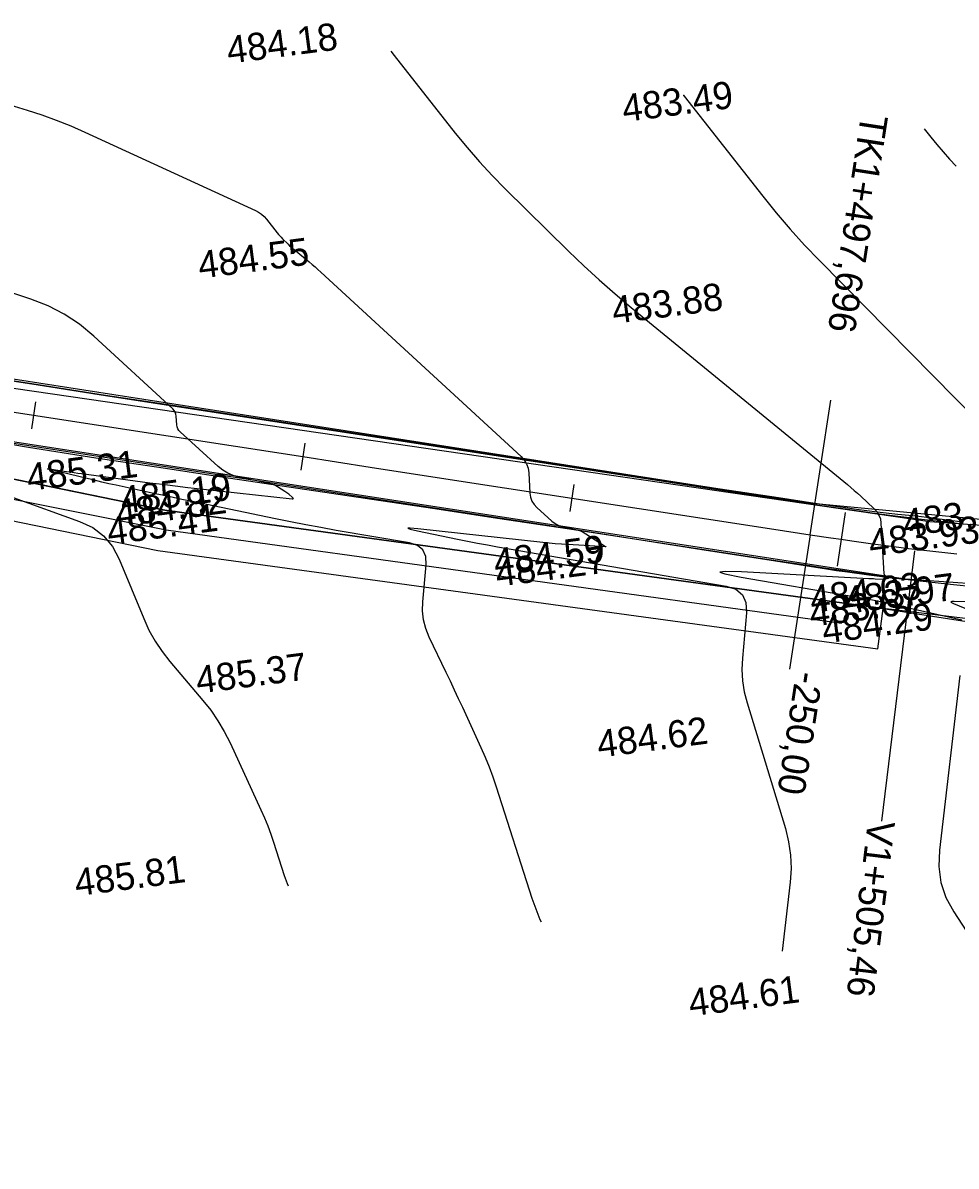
# Model space of a CAD drawing. Extents: x -636600 to -628587, y -1090963 to -1085869.
# Drawn here: x -629042.1 to -628973.5, y -1087862.6 to -1087778.6 of the extents above; entities that cross this region are included whole.
import ezdxf

# ---------------------------------------------------------------- set-up
doc = ezdxf.new("R2010")
doc.units = 0
for name, color, linetype in [('01_PARCELY_NÁVRH_PC', 7, 'Continuous'), ('06_ÚSES_IP_NAVRH', 7, 'Continuous'), ('40', 7, 'Continuous'), ('42', 7, 'Continuous'), ('Ex_Major Contours', 7, 'Continuous'), ('Ex_Minor Contours', 7, 'Continuous'), ('HEKTOMETRY100', 7, 'Continuous'), ('HEKTOMETRY20', 7, 'Continuous'), ('HL_BODY', 7, 'Continuous'), ('koty_vše', 7, 'Continuous'), ('POLOMERY', 7, 'Continuous'), ('situace_osa', 7, 'Continuous'), ('situace_těleso', 7, 'Continuous'), ('situace_vozovka', 7, 'Continuous'), ('VRCHOLY', 7, 'Continuous')]:
    doc.layers.add(name, color=color, linetype=linetype)

msp = doc.modelspace()

# ---------------------------------------------------------------- linework, layer by layer
at = {"layer": '01_PARCELY_NÁVRH_PC'}
for points in [[(-629160.475, -1087786.452), (-628984.091, -1087813.906), (-628903.963, -1087821.529), (-628890.619, -1087823.83), (-628860.546, -1087836.201), (-628843.755, -1087841.185), (-628831.226, -1087843.672), (-628797.824, -1087846.702), (-628797.792, -1087850.741), (-628796.914, -1087851.757), (-628796.97, -1087855.126), (-628822.641, -1087853.518), (-628834.585, -1087850.911), (-628876.238, -1087839.883), (-628907.604, -1087834.47), (-628941.363, -1087826.23), (-628978.884, -1087821.644), (-629031.639, -1087814.425), (-629051.569, -1087810.342)], [(-629400.064, -1087812.207), (-629199.916, -1087792.505), (-629184.475, -1087792.144), (-629172.969, -1087792.871), (-629126.594, -1087801.453), (-629089.535, -1087806.972), (-629052.12, -1087813.292), (-629032.144, -1087817.384), (-628979.269, -1087824.62), (-628978.884, -1087821.644), (-629031.639, -1087814.425), (-629051.569, -1087810.342), (-629089.064, -1087804.009), (-629126.1, -1087798.493), (-629172.6, -1087789.888), (-629184.416, -1087789.142), (-629200.098, -1087789.509), (-629400.442, -1087809.23)]]:
    msp.add_lwpolyline(points, dxfattribs=at)
at = {"layer": '06_ÚSES_IP_NAVRH'}
msp.add_lwpolyline([(-629559.3, -1087912.869), (-629514.669, -1087903.128), (-629507.964, -1087898.345), (-629477.851, -1087853.713), (-629461.651, -1087836.044), (-629444.905, -1087824.145), (-629428.55, -1087816.825), (-629404.154, -1087811.188), (-629199.753, -1087790.953), (-629172.329, -1087791.101), (-629126.907, -1087799.683), (-629054.012, -1087811.361), (-629031.545, -1087815.861), (-628981.945, -1087822.736)], dxfattribs=at)
at = {"layer": '40'}
for p, q in [((-629051.519, -1087804.195), (-628975.465, -1087815.262)), ((-629051.234, -1087808.101), (-628977.27, -1087819.469)), ((-628975.465, -1087815.262), (-628955.852, -1087816.592)), ((-628977.27, -1087819.469), (-628953.565, -1087821.166))]:
    msp.add_line(p, q, dxfattribs=at)
at = {"layer": '42'}
for p, q in [((-629051.569, -1087810.342), (-629031.639, -1087814.425)), ((-629031.639, -1087814.425), (-628978.884, -1087821.644)), ((-628978.884, -1087821.644), (-628948.409, -1087826.407))]:
    msp.add_line(p, q, dxfattribs=at)
at = {"layer": 'Ex_Major Contours'}
msp.add_lwpolyline([(-629003.988, -1087844.694), (-629004.082, -1087844.511), (-629004.675, -1087842.949), (-629007.279, -1087834.777), (-629007.527, -1087834.04), (-629007.797, -1087833.311), (-629008.089, -1087832.591), (-629008.405, -1087831.879), (-629009.768, -1087828.925), (-629010.066, -1087828.282), (-629010.367, -1087827.639), (-629010.67, -1087826.998), (-629010.975, -1087826.358), (-629012.223, -1087823.753), (-629012.475, -1087823.128), (-629012.636, -1087822.487), (-629012.709, -1087821.829), (-629012.693, -1087821.156), (-629012.449, -1087818.431), (-629012.48, -1087817.82), (-629012.694, -1087817.35), (-629013.093, -1087817.022), (-629013.675, -1087816.835), (-629019.053, -1087815.908), (-629020.173, -1087815.71), (-629021.292, -1087815.502), (-629022.408, -1087815.285), (-629023.523, -1087815.059), (-629029.725, -1087813.771), (-629030.381, -1087813.635), (-629031.037, -1087813.496), (-629031.692, -1087813.356), (-629032.347, -1087813.215), (-629035.205, -1087812.597), (-629035.741, -1087812.479), (-629036.276, -1087812.358), (-629036.811, -1087812.233), (-629037.344, -1087812.105), (-629039.994, -1087811.459), (-629040.199, -1087811.406), (-629040.266, -1087811.38), (-629040.194, -1087811.381), (-629039.984, -1087811.409), (-629038.867, -1087811.576), (-629038.588, -1087811.618), (-629038.308, -1087811.658), (-629038.029, -1087811.697), (-629037.749, -1087811.735), (-629032.733, -1087812.406), (-629031.803, -1087812.527), (-629030.873, -1087812.643), (-629029.942, -1087812.754), (-629029.01, -1087812.859), (-629022.299, -1087813.594), (-629022.23, -1087813.596), (-629022.199, -1087813.58), (-629022.208, -1087813.547), (-629022.257, -1087813.497), (-629022.53, -1087813.262), (-629022.6, -1087813.205), (-629022.671, -1087813.15), (-629022.744, -1087813.098), (-629022.819, -1087813.048), (-629023.362, -1087812.7), (-629023.48, -1087812.632), (-629023.603, -1087812.575), (-629023.731, -1087812.529), (-629023.863, -1087812.495), (-629026.196, -1087812), (-629026.616, -1087811.882), (-629027.01, -1087811.713), (-629027.378, -1087811.492), (-629027.719, -1087811.22), (-629030.516, -1087808.68), (-629030.619, -1087808.567), (-629030.696, -1087808.442), (-629030.746, -1087808.303), (-629030.768, -1087808.152), (-629030.805, -1087807.522), (-629030.828, -1087807.37), (-629030.877, -1087807.232), (-629030.953, -1087807.106), (-629031.056, -1087806.992), (-629036.864, -1087801.639), (-629037.908, -1087800.773), (-629039.024, -1087800.031), (-629040.213, -1087799.412), (-629041.475, -1087798.916), (-629047.396, -1087796.939)], dxfattribs=at)
at = {"layer": 'Ex_Minor Contours'}
for points in [[(-629015.05, -1087780.712), (-629014.8, -1087781.038), (-629010.314, -1087786.721), (-629009.443, -1087787.79), (-629008.54, -1087788.829), (-629007.604, -1087789.84), (-629006.637, -1087790.822), (-629001.987, -1087795.398), (-629000.873, -1087796.47), (-628999.735, -1087797.516), (-628998.574, -1087798.536), (-628997.389, -1087799.53), (-628981.514, -1087812.55), (-628981.263, -1087812.759), (-628981.015, -1087812.971), (-628980.77, -1087813.187), (-628980.528, -1087813.407), (-628979.567, -1087814.292), (-628979.355, -1087814.527), (-628979.198, -1087814.788), (-628979.096, -1087815.074), (-628979.049, -1087815.387), (-628978.83, -1087819.112), (-628978.827, -1087819.13), (-628978.821, -1087819.146), (-628978.812, -1087819.16), (-628978.801, -1087819.173), (-628978.739, -1087819.229), (-628978.729, -1087819.237), (-628978.719, -1087819.243), (-628978.707, -1087819.248), (-628978.695, -1087819.251), (-628978.644, -1087819.262), (-628978.632, -1087819.265), (-628978.62, -1087819.27), (-628978.608, -1087819.275), (-628978.597, -1087819.281), (-628978.536, -1087819.321), (-628978.526, -1087819.328), (-628978.518, -1087819.337), (-628978.512, -1087819.347), (-628978.507, -1087819.358), (-628978.492, -1087819.406), (-628978.491, -1087819.417), (-628978.493, -1087819.426), (-628978.499, -1087819.432), (-628978.509, -1087819.437), (-628978.695, -1087819.491), (-628978.73, -1087819.499), (-628978.766, -1087819.505), (-628978.802, -1087819.508), (-628978.838, -1087819.508), (-628979.471, -1087819.484), (-628979.588, -1087819.48), (-628979.706, -1087819.475), (-628979.823, -1087819.469), (-628979.941, -1087819.463), (-628989.286, -1087818.965), (-628990.486, -1087818.924), (-628990.893, -1087818.973), (-628990.507, -1087819.11), (-628989.328, -1087819.337), (-628981.058, -1087820.763), (-628980.179, -1087820.921), (-628979.303, -1087821.09), (-628978.429, -1087821.272), (-628977.558, -1087821.466), (-628973.121, -1087822.487)], [(-629046.869, -1087783.478), (-629041.76, -1087785.038), (-629040.677, -1087785.389), (-629039.609, -1087785.775), (-629038.554, -1087786.197), (-629037.512, -1087786.654), (-629024.98, -1087792.415), (-629024.751, -1087792.537), (-629024.541, -1087792.682), (-629024.35, -1087792.852), (-629024.178, -1087793.046), (-629023.383, -1087794.053), (-629023.291, -1087794.166), (-629023.195, -1087794.276), (-629023.096, -1087794.383), (-629022.994, -1087794.487), (-629022.579, -1087794.895), (-629022.474, -1087794.996), (-629022.367, -1087795.095), (-629022.257, -1087795.191), (-629022.146, -1087795.285), (-629021.045, -1087796.188), (-629020.825, -1087796.371), (-629020.608, -1087796.557), (-629020.394, -1087796.746), (-629020.182, -1087796.938), (-629005.478, -1087810.489), (-629005.247, -1087810.744), (-629005.076, -1087811.028), (-629004.965, -1087811.34), (-629004.914, -1087811.68), (-629004.826, -1087813.168), (-629004.78, -1087813.475), (-629004.679, -1087813.756), (-629004.524, -1087814.01), (-629004.314, -1087814.239), (-629003.229, -1087815.224), (-629003.054, -1087815.364), (-629002.864, -1087815.478), (-629002.662, -1087815.565), (-629002.445, -1087815.626), (-629001.553, -1087815.815), (-629001.333, -1087815.872), (-629001.122, -1087815.947), (-629000.918, -1087816.042), (-629000.722, -1087816.156), (-628999.273, -1087817.083), (-628999.27, -1087817.085), (-628999.267, -1087817.088), (-628999.265, -1087817.091), (-628999.264, -1087817.095), (-628999.259, -1087817.11), (-628999.258, -1087817.114), (-628999.259, -1087817.116), (-628999.261, -1087817.117), (-628999.264, -1087817.118), (-629002.039, -1087816.959), (-629002.503, -1087816.929), (-629002.966, -1087816.893), (-629003.428, -1087816.852), (-629003.89, -1087816.805), (-629013.056, -1087815.804), (-629013.615, -1087815.752), (-629013.805, -1087815.758), (-629013.626, -1087815.823), (-629013.078, -1087815.946), (-629010.147, -1087816.554), (-629009.413, -1087816.703), (-629008.679, -1087816.846), (-629007.943, -1087816.983), (-629007.206, -1087817.113), (-628990.428, -1087820.006), (-628989.715, -1087820.235), (-628989.226, -1087820.637), (-628988.963, -1087821.213), (-628988.925, -1087821.962), (-628989.224, -1087825.304), (-628989.259, -1087826.135), (-628989.214, -1087826.958), (-628989.089, -1087827.773), (-628988.885, -1087828.58), (-628986.073, -1087837.81), (-628985.83, -1087838.782), (-628985.689, -1087839.762), (-628985.652, -1087840.752), (-628985.718, -1087841.752), (-628986.31, -1087846.821)], [(-628993.564, -1087783.939), (-628993.553, -1087783.952), (-628993.507, -1087784.008), (-628987.734, -1087791.353), (-628986.741, -1087792.582), (-628985.714, -1087793.781), (-628984.654, -1087794.951), (-628983.561, -1087796.092), (-628971.903, -1087807.919)], [(-628975.871, -1087786.415), (-628975.399, -1087787.014), (-628974.952, -1087787.567), (-628974.49, -1087788.106), (-628974.014, -1087788.633), (-628973.522, -1087789.146)], [(-629047.667, -1087811.744), (-629037.897, -1087815.253), (-629036.94, -1087815.705), (-629036.137, -1087816.317), (-629035.488, -1087817.091), (-629034.992, -1087818.026), (-629033.193, -1087822.388), (-629032.806, -1087823.234), (-629032.356, -1087824.041), (-629031.844, -1087824.811), (-629031.269, -1087825.543), (-629028.848, -1087828.395), (-629028.269, -1087829.126), (-629027.744, -1087829.89), (-629027.272, -1087830.688), (-629026.853, -1087831.52), (-629024.584, -1087836.436), (-629024.325, -1087837.022), (-629024.084, -1087837.615), (-629023.861, -1087838.215), (-629023.657, -1087838.822), (-629022.879, -1087841.266), (-629022.654, -1087841.859), (-629022.576, -1087842.011)], [(-628972.731, -1087821.158), (-628973.678, -1087821.132), (-628973.849, -1087821.137), (-628973.911, -1087821.165), (-628973.866, -1087821.216), (-628973.712, -1087821.291), (-628972.882, -1087821.634)], [(-628973.264, -1087826.574), (-628974.763, -1087839.41), (-628974.804, -1087840.612), (-628974.642, -1087841.766), (-628974.275, -1087842.872), (-628973.706, -1087843.93), (-628970.985, -1087848.123)]]:
    msp.add_lwpolyline(points, dxfattribs=at)
at = {"layer": 'HEKTOMETRY100'}
msp.add_lwpolyline([(-628981.691, -1087814.586), (-628982.263, -1087818.545)], dxfattribs=at)
at = {"layer": 'HEKTOMETRY20'}
for points in [[(-629041.129, -1087806.465), (-629041.433, -1087808.442)], [(-629021.361, -1087809.506), (-629021.665, -1087811.483)], [(-629001.594, -1087812.547), (-629001.898, -1087814.524)]]:
    msp.add_lwpolyline(points, dxfattribs=at)
at = {"layer": 'HL_BODY'}
msp.add_lwpolyline([(-628984.255, -1087816.226), (-628982.735, -1087806.342)], dxfattribs=at)
at = {"layer": 'POLOMERY'}
msp.add_lwpolyline([(-628984.255, -1087816.226), (-628985.776, -1087826.11)], dxfattribs=at)
at = {"layer": 'situace_osa'}
msp.add_lwpolyline([(-629046.223, -1087806.693), (-629041.281, -1087807.453), (-629036.339, -1087808.213), (-629031.397, -1087808.974), (-629026.455, -1087809.734), (-629021.513, -1087810.494), (-629016.572, -1087811.255), (-629011.63, -1087812.015), (-629006.688, -1087812.775), (-629001.746, -1087813.535), (-628996.804, -1087814.296), (-628991.862, -1087815.056), (-628986.92, -1087815.816), (-628984.255, -1087816.226), (-628982.72, -1087816.457), (-628981.977, -1087816.566), (-628981.184, -1087816.679), (-628979.646, -1087816.891), (-628978.107, -1087817.094), (-628977.021, -1087817.231), (-628976.566, -1087817.287), (-628975.025, -1087817.471), (-628973.482, -1087817.645)], dxfattribs=at)
at = {"layer": 'situace_těleso'}
for points in [[(-628973.223, -1087815.284), (-628974.748, -1087815.085), (-628976.273, -1087814.891), (-628976.726, -1087814.847), (-628977.803, -1087814.735), (-628979.332, -1087814.562), (-628980.858, -1087814.37), (-628981.645, -1087814.264), (-628982.381, -1087814.161), (-628983.903, -1087813.935), (-628986.568, -1087813.528), (-628991.511, -1087812.774), (-628996.454, -1087812.02), (-629001.397, -1087811.266), (-629006.34, -1087810.513), (-629011.283, -1087809.759), (-629016.225, -1087809.005), (-629021.168, -1087808.251), (-629026.111, -1087807.497), (-629031.054, -1087806.743), (-629035.997, -1087805.99), (-629040.938, -1087805.222), (-629045.878, -1087804.455)], [(-629046.574, -1087808.975), (-629041.64, -1087809.787), (-629036.702, -1087810.576), (-629031.758, -1087811.319), (-629026.813, -1087812.063), (-629021.869, -1087812.806), (-629016.924, -1087813.549), (-629011.98, -1087814.289), (-629007.035, -1087815.03), (-629002.09, -1087815.77), (-628997.147, -1087816.527), (-628992.208, -1087817.304), (-628987.269, -1087818.08), (-628984.605, -1087818.499), (-628983.056, -1087818.738), (-628982.307, -1087818.849), (-628981.506, -1087818.962), (-628979.953, -1087819.17), (-628978.398, -1087819.362), (-628977.302, -1087819.49), (-628976.842, -1087819.545), (-628975.286, -1087819.724), (-628973.728, -1087819.89), (-628972.286, -1087820.038)]]:
    msp.add_lwpolyline(points, dxfattribs=at)
at = {"layer": 'situace_vozovka'}
for points in [[(-629045.881, -1087804.469), (-629040.939, -1087805.229), (-629035.997, -1087805.99), (-629031.055, -1087806.75), (-629026.113, -1087807.51), (-629021.171, -1087808.27), (-629016.229, -1087809.031), (-629011.288, -1087809.791), (-629006.346, -1087810.551), (-629001.404, -1087811.311), (-628996.462, -1087812.072), (-628991.52, -1087812.832), (-628986.578, -1087813.592), (-628983.913, -1087814.002), (-628982.392, -1087814.231), (-628981.655, -1087814.339), (-628980.869, -1087814.451), (-628979.345, -1087814.662), (-628977.82, -1087814.862), (-628976.744, -1087814.998), (-628976.293, -1087815.054), (-628974.766, -1087815.236), (-628973.237, -1087815.408)], [(-629046.565, -1087808.917), (-629041.623, -1087809.677), (-629036.681, -1087810.437), (-629031.739, -1087811.198), (-629026.797, -1087811.958), (-629021.855, -1087812.718), (-629016.914, -1087813.478), (-629011.972, -1087814.239), (-629007.03, -1087814.999), (-629002.088, -1087815.759), (-628997.146, -1087816.519), (-628992.204, -1087817.28), (-628987.262, -1087818.04), (-628984.597, -1087818.45), (-628983.048, -1087818.683), (-628982.299, -1087818.793), (-628981.498, -1087818.907), (-628979.946, -1087819.121), (-628978.393, -1087819.326), (-628977.298, -1087819.464), (-628976.839, -1087819.52), (-628975.284, -1087819.706), (-628973.727, -1087819.881), (-628972.286, -1087820.035)]]:
    msp.add_lwpolyline(points, dxfattribs=at)
at = {"layer": 'VRCHOLY'}
msp.add_lwpolyline([(-628976.581, -1087817.407), (-628979.007, -1087837.259)], dxfattribs=at)

# ---------------------------------------------------------------- texts
at = {"layer": 'HL_BODY'}
msp.add_text('TK1+497,696', height=2, rotation=261.25412, dxfattribs=at).set_placement((-628980.503, -1087785.257))
at = {"layer": 'koty_vše'}
for s, p in [('484.18', (-629026.963, -1087781.632)), ('483.49', (-628997.927, -1087785.916)), ('484.55', (-629029.068, -1087797.423)), ('483.88', (-628998.669, -1087800.744)), ('485.31', (-629041.652, -1087813.02)), ('485.19', (-629034.776, -1087814.7)), ('484.82', (-629035.123, -1087815.673)), ('483.71', (-628977.298, -1087816.367)), ('485.41', (-629035.755, -1087816.975)), ('483.93', (-628979.823, -1087817.844)), ('484.59', (-629007.359, -1087819.264)), ('484.27', (-629007.228, -1087820.054)), ('484.03', (-628984.136, -1087821.982)), ('483.97', (-628981.627, -1087822.05)), ('483.67', (-628984.174, -1087822.996)), ('484.29', (-628983.241, -1087824.226)), ('485.37', (-629029.232, -1087827.907)), ('484.62', (-628999.768, -1087832.61)), ('485.81', (-629038.137, -1087842.785)), ('484.61', (-628993.044, -1087851.613))]:
    msp.add_text(s, height=2, rotation=7.38426, dxfattribs=at).set_placement(p)
at = {"layer": 'POLOMERY'}
msp.add_text('-250,00', height=2, rotation=261.25412, dxfattribs=at).set_placement((-628985.282, -1087826.186))
at = {"layer": 'VRCHOLY'}
msp.add_text('V1+505,46', height=2, rotation=263.0331, dxfattribs=at).set_placement((-628979.999, -1087837.138))

doc.saveas('drawing.dxf')
